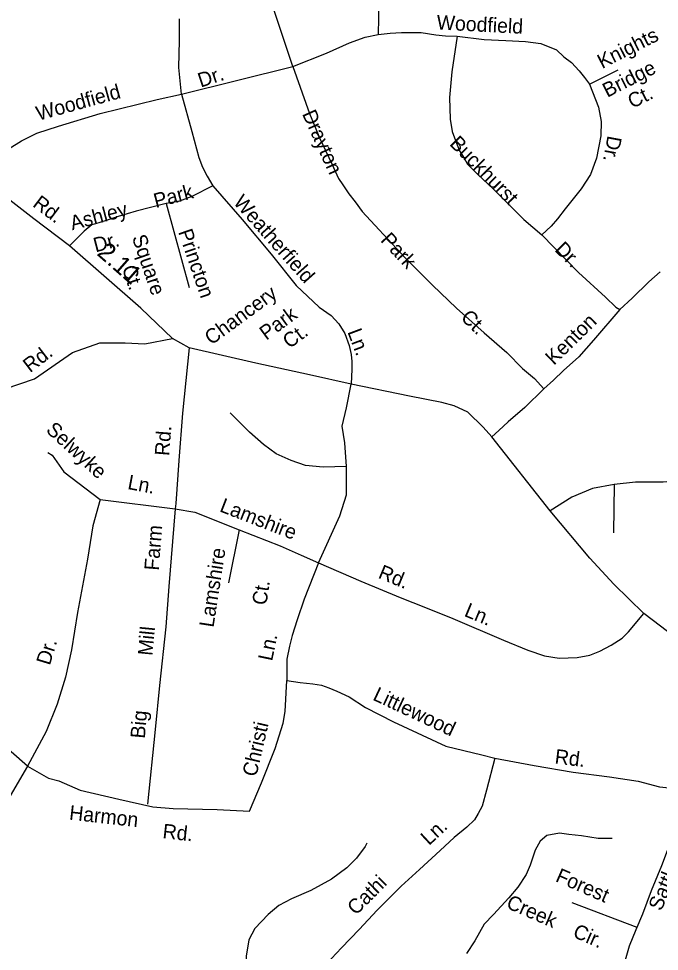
# Model space of a CAD drawing. Extents: x 1551653 to 1702041, y 811336 to 920032.
# Drawn here: x 1672360 to 1675252, y 862007 to 866216 of the extents above; entities that cross this region are included whole.
import ezdxf

# ---------------------------------------------------------------- set-up
doc = ezdxf.new("R2010")
doc.units = 0
for name, color, linetype in [('Old_Level_10', 7, 'Continuous'), ('Old_Level_11', 7, 'Continuous'), ('Old_Level_17', 7, 'Continuous'), ('Old_Level_32', 7, 'Continuous'), ('Old_Level_35', 7, 'Continuous'), ('Old_Level_62', 7, 'Continuous')]:
    doc.layers.add(name, color=color, linetype=linetype)

msp = doc.modelspace()

# ---------------------------------------------------------------- linework, layer by layer
at = {"layer": 'Old_Level_32'}
msp.add_lwpolyline([(1675471.108, 863311.901), (1675181.722, 863531.328), (1675046.089, 863664.903), (1674938.07, 863781.779), (1674758.317, 863995.088), (1674495.1, 864329.268), (1674457.226, 864373.113), (1674387.159, 864440.317), (1674325.851, 864469.536), (1674270.382, 864484.146), (1674124.411, 864513.365), (1673859.998, 864567.177), (1673672.683, 864608.781), (1673430.371, 864661.375), (1673129.85, 864731.12), (1673053.766, 864772.407), (1672910.714, 864909.737), (1672589.737, 865191.292), (1672429.01, 865312.96), (1672182.508, 865503.183)], dxfattribs=at)
at = {"layer": 'Old_Level_35'}
for p, q in [((1673597.552, 866001.169), (1673503.209, 866284.369)), ((1673095.083, 865875.997), (1673597.552, 866001.169)), ((1674936.651, 865920.07), (1675066.05, 865985.47)), ((1673025.409, 865381.872), (1673129.616, 865002.709)), ((1675047.308, 864113.421), (1675045.377, 863895.123)), ((1672728.513, 864046.028), (1673067.042, 864004.373)), ((1673355.653, 863908.855), (1673307.299, 863670.835)), ((1673518.218, 862921.786), (1673553.723, 863037.358)), ((1673455.926, 862768.026), (1673518.218, 862921.786)), ((1672540.486, 862776.445), (1672637.837, 862734.779)), ((1673401.941, 862639.199), (1673455.926, 862768.026)), ((1672637.837, 862734.779), (1672812.252, 862693.223)), ((1672812.252, 862693.223), (1672965.903, 862659.977)), ((1672965.903, 862659.977), (1673057.264, 862651.666)), ((1673057.264, 862651.666), (1673256.595, 862647.51)), ((1673256.595, 862647.51), (1673401.941, 862639.199)), ((1674856.23, 862227.784), (1675150.636, 862116.186))]:
    msp.add_line(p, q, dxfattribs=at)
for points in [[(1673691.063, 867263.425), (1673767.937, 867208.934), (1673825.593, 867138.415), (1673883.249, 867061.485), (1673928.092, 867003.787), (1673969.732, 866923.652), (1673995.357, 866862.749), (1674011.373, 866811.462), (1674014.577, 866750.559), (1674011.373, 866657.603), (1674004.967, 866593.495), (1673998.56, 866545.413), (1673998.56, 866481.305), (1673998.56, 866436.43), (1673985.748, 866295.391), (1673982.545, 866144.737)], [(1673095.083, 865875.997), (1673082.525, 865995.367), (1673085.664, 866117.879), (1673085.664, 866215.26)], [(1673597.552, 866001.169), (1673748.748, 866060.04), (1673853.484, 866106.618), (1673923.309, 866132.235), (1673982.545, 866144.737), (1674037.355, 866150.866), (1674088.558, 866153.195), (1674177.002, 866153.195), (1674242.172, 866143.879), (1674286.394, 866139.222), (1674339.925, 866136.893)], [(1674339.925, 866136.893), (1674315.451, 865976.667), (1674305.153, 865860.769), (1674307.151, 865762.669), (1674315.953, 865706.468), (1674331.153, 865666.169), (1674349.235, 865619.884), (1674370.183, 865587.28), (1674386.475, 865559.334), (1674433.024, 865512.757), (1674502.848, 865447.548), (1674581.983, 865368.367), (1674640.169, 865310.145), (1674721.631, 865240.279)], [(1674339.925, 866136.893), (1674460.451, 866121.769), (1674558.708, 866118.262), (1674647.152, 866113.605), (1674716.976, 866104.289), (1674786.799, 866076.342), (1674821.152, 866044.469), (1674854.649, 866017.77), (1674889.951, 865980.969), (1674913.252, 865950.47), (1674936.651, 865920.07)], [(1673597.552, 866001.169), (1673672.739, 865788.039), (1673719.831, 865674.952), (1673772.752, 865561.37), (1673803.352, 865494.769), (1673822.854, 865466.37), (1673850.052, 865425.77), (1673879.251, 865389.169), (1673910.452, 865346.469), (1673986.853, 865262.971), (1674104.352, 865136.469), (1674227.951, 865013.871), (1674335.851, 864909.672), (1674461.75, 864799.071), (1674563.951, 864708.97), (1674634.551, 864637.471), (1674687.652, 864592.372), (1674730.752, 864545.473)], [(1674936.651, 865920.07), (1674976.651, 865817.17), (1674989.351, 865752.869), (1674988.051, 865686.868), (1674967.95, 865587.269), (1674940.45, 865513.768), (1674899.151, 865448.568), (1674827.251, 865357.971), (1674792.35, 865312.669), (1674763.652, 865279.169), (1674721.631, 865240.279)], [(1672182.508, 865503.183), (1672272.549, 865593.278), (1672316.502, 865630.973), (1672373.012, 865665.528), (1672442.079, 865700.083), (1672539.401, 865731.496), (1672727.768, 865788.039), (1672985.202, 865850.866), (1673095.083, 865875.997)], [(1673095.083, 865875.997), (1673142.174, 865706.365), (1673173.569, 865590.136), (1673189.266, 865546.157), (1673211.242, 865505.32), (1673236.357, 865461.342)], [(1673236.357, 865461.342), (1673142.174, 865414.222), (1673085.664, 865392.233), (1673025.409, 865381.872)], [(1673236.357, 865461.342), (1673368.214, 865310.558), (1673500.07, 865153.492), (1673613.09, 865012.133), (1673716.692, 864914.751), (1673770.062, 864877.055), (1673804.596, 864839.36), (1673832.851, 864795.381), (1673851.687, 864741.978), (1673861.106, 864701.142), (1673864.245, 864669.728), (1673864.245, 864635.173), (1673859.998, 864567.177)], [(1673025.409, 865381.872), (1672891.019, 865348.254), (1672809.394, 865323.124), (1672759.162, 865307.417), (1672721.489, 865294.851), (1672690.095, 865285.428), (1672655.561, 865257.156), (1672589.737, 865191.292)], [(1674721.631, 865240.279), (1674887.347, 865070.97), (1675008.375, 864959.184), (1675054.925, 864914.936), (1675073.544, 864903.291)], [(1675255.087, 865073.298), (1675203.883, 865029.05), (1675129.404, 864954.526), (1675073.544, 864903.291)], [(1675073.544, 864903.291), (1674954.844, 864765.888), (1674887.75, 864690.371), (1674818.452, 864627.773), (1674773.551, 864584.672), (1674730.752, 864545.473)], [(1675497.144, 864838.083), (1675467.279, 864790.697), (1675451.205, 864738.874), (1675445.847, 864688.837), (1675454.777, 864594.125), (1675470.851, 864469.034), (1675477.995, 864318.924), (1675476.208, 864261.74), (1675452.991, 864215.277), (1675413.7, 864181.323), (1675367.801, 864148.193), (1675317.603, 864128.875), (1675269.336, 864125.011), (1675143.842, 864125.011), (1675047.308, 864113.421)], [(1672298.663, 864546.3), (1672431.001, 864590.446), (1672603.041, 864709.639), (1672726.556, 864753.785), (1672841.249, 864753.785), (1672929.474, 864749.37), (1673053.766, 864772.407)], [(1673129.85, 864731.12), (1673099.555, 864436.47), (1673083.154, 864222.672), (1673069.253, 864028.873), (1673067.042, 864004.373)], [(1673839.368, 864195.767), (1673831.82, 864301.508), (1673820.5, 864377.039), (1673839.368, 864460.121), (1673859.998, 864567.177)], [(1674730.752, 864545.473), (1674644.952, 864461.172), (1674569.65, 864396.671), (1674526.852, 864357.573), (1674495.1, 864329.268)], [(1673839.368, 864195.767), (1673733.708, 864191.991), (1673654.464, 864199.543), (1673590.314, 864222.202), (1673522.39, 864252.414), (1673465.787, 864293.956), (1673401.637, 864350.603), (1673314.846, 864437.463)], [(1672491.419, 864258.775), (1672510.404, 864246.109), (1672563.339, 864171.061), (1672728.513, 864046.028)], [(1673713.664, 863760.701), (1673809.15, 863972.62), (1673839.368, 864067.366), (1673839.368, 864195.767)], [(1675047.308, 864113.421), (1674950.774, 864096.034), (1674856.171, 864057.397), (1674758.317, 863995.088)], [(1672728.513, 864046.028), (1672694.039, 863927.215), (1672671.056, 863777.738), (1672625.092, 863536.277), (1672598.278, 863367.637), (1672571.466, 863244.99), (1672533.161, 863122.343), (1672483.366, 862999.696), (1672399.097, 862842.555)], [(1673067.042, 864004.373), (1673053.754, 863857.072), (1673037.655, 863653.273), (1673023.456, 863471.121), (1672995.889, 863206.404), (1672975.404, 863008.26), (1672941.262, 862671.188)], [(1673067.042, 864004.373), (1673155.545, 863988.62), (1673355.653, 863908.855)], [(1673355.653, 863908.855), (1673540.313, 863836.621), (1673635.256, 863794.621), (1673713.664, 863760.701)], [(1673713.664, 863760.701), (1673648.855, 863596.872), (1673616.267, 863503.922), (1673594.28, 863431.922), (1673582.287, 863383.923), (1673570.294, 863325.922), (1673570.294, 863265.922), (1673570.294, 863229.923)], [(1673713.664, 863760.701), (1673904.904, 863677.66), (1674081.278, 863604.007), (1674196.022, 863558.515), (1674319.281, 863509.7), (1674548.77, 863411.495), (1674658.462, 863366.003), (1674733.082, 863340.008), (1674800.197, 863330.62), (1674881.022, 863332.787), (1674937.312, 863343.618), (1674982.777, 863362.393), (1675034.736, 863388.389), (1675084.015, 863420.589), (1675112.59, 863449.182), (1675181.722, 863531.328)], [(1672399.097, 862842.555), (1672326.319, 862907.711), (1672295.676, 862949.871), (1672261.202, 863011.194), (1672230.559, 863068.685), (1672207.576, 863126.176), (1672180.763, 863187.5), (1672146.29, 863233.492), (1672096.494, 863283.317), (1672008.395, 863344.641)], [(1673553.723, 863037.358), (1673562.3, 863089.924), (1673570.294, 863229.923)], [(1673570.294, 863229.923), (1673630.258, 863219.923), (1673688.223, 863213.923), (1673726.2, 863207.923), (1673760.18, 863195.923), (1673796.158, 863181.923), (1673852.124, 863155.923), (1673925.153, 863107.073), (1674051.951, 863042.474), (1674288.364, 862932.574), (1674450.849, 862894.463), (1674509.242, 862879.219)], [(1674509.242, 862879.219), (1674471.95, 862733.774), (1674452.452, 862662.176), (1674433.751, 862628.574), (1674417.15, 862600.874), (1674382.452, 862567.577), (1674325.553, 862520.677), (1674262.252, 862461.875), (1674168.453, 862375.776), (1674086.951, 862301.376), (1673978.654, 862193.476), (1673896.853, 862105.176), (1673817.152, 862022.676), (1673749.652, 861950.078), (1673684.153, 861881.275), (1673616.555, 861804.678)], [(1674509.242, 862879.219), (1674686.96, 862846.189), (1674862.139, 862815.7), (1675027.162, 862795.375), (1675156.643, 862775.048), (1675252.749, 862749.974), (1675324.649, 862742.576), (1675394.55, 862739.174)], [(1672399.097, 862842.555), (1672257.371, 862601.094), (1672196.084, 862520.606), (1672107.985, 862428.621), (1672035.207, 862363.465), (1671943.277, 862305.974), (1671851.347, 862259.982), (1671744.095, 862213.989)], [(1672399.097, 862842.555), (1672494.858, 862788.897), (1672540.486, 862776.445)], [(1675394.55, 862739.174), (1675348.149, 862621.976), (1675312.25, 862528.676), (1675261.552, 862393.676), (1675215.151, 862280.576), (1675175.049, 862175.277), (1675145.551, 862103.877), (1675116.05, 862030.376), (1675096.749, 861966.777)]]:
    msp.add_lwpolyline(points, dxfattribs=at)
at = {"layer": 'Old_Level_62'}
for points in [[(1675038.256, 862516.093), (1674975.633, 862516.628), (1674899.763, 862528.828), (1674843.784, 862534.877), (1674801.748, 862539.901), (1674743.616, 862529.546), (1674713.679, 862503.812), (1674691.533, 862464.134), (1674669.182, 862395.647), (1674650.933, 862354.124), (1674612.485, 862296.709), (1674572.398, 862248.214), (1674503.808, 862173.268), (1674461.67, 862129.079), (1674419.429, 862055.26), (1674380.982, 861997.743)], [(1673932.074, 862495.472), (1673923.305, 862479.718), (1673885.166, 862427.943), (1673840.772, 862384.574), (1673772.695, 862332.593), (1673678.166, 862281.228), (1673592.044, 862243.498), (1673533.911, 862214.381), (1673485.622, 862172.755), (1673425.234, 862110.727), (1673398.885, 862058.746), (1673386.684, 861985.133), (1673382.275, 861890.809), (1673373.766, 861808.993), (1673345.264, 861741.428), (1673327.014, 861690.883), (1673296.871, 861639.005), (1673262.628, 861583.128), (1673243.045, 861535.043)]]:
    msp.add_lwpolyline(points, dxfattribs=at)

# ---------------------------------------------------------------- texts
at = {"layer": 'Old_Level_10'}
for s, height, rotation, p in [('Woodfield', 65.6167, 357.12115, (1674245.392, 866167.569)), ('Knights', 65.6167, 26.812633, (1674993.158, 865988.677)), ('Bridge', 65.6167, 26.812633, (1675016.509, 865859.046)), ('Dr.', 65.6167, 18.39955, (1673181.656, 865904.551)), ('Woodfield', 65.6167, 15.427044, (1672449.175, 865755.296)), ('Ct.', 65.6167, 26.812633, (1675129.838, 865809.133)), ('Drayton', 65.6167, 294.265242, (1673638.041, 865786.843)), ('Buckhurst', 65.6167, 314.564581, (1674301.122, 865648.682)), ('Dr.', 65.6167, 259.595339, (1675018.459, 865691.219)), ('Park', 65.6167, 14.753525, (1672978.982, 865361.313)), ('Weatherfield', 65.61666, 311.613517, (1673325.418, 865385.3)), ('Ashley', 65.6167, 14.753525, (1672601.753, 865260.725)), ('Princton', 65.6167, 288.873764, (1673079.161, 865254.437)), ('Dr.', 65.6167, 14.753525, (1672706.862, 865161.242)), ('Square', 65.6167, 288.873764, (1672870.332, 865229.438)), ('Park', 65.6167, 312.886997, (1673990.029, 865214.22)), ('Dr.', 65.6167, 314.878136, (1674775.626, 865170.763)), ('Ct.', 65.6167, 288.873764, (1672824.915, 865091.511)), ('Chancery', 65.6167, 36.273169, (1673229.709, 864740.893)), ('Park', 65.6167, 36.273169, (1673477.505, 864762.38)), ('Ct.', 65.6167, 315.999614, (1674351.439, 864863.034)), ('Kenton', 65.6167, 44.551856, (1674775.928, 864649.312)), ('Ct.', 65.6167, 36.273169, (1673582, 864724.807)), ('Ln.', 65.6167, 290.542542, (1673843.017, 864803.409)), ('Rd.', 65.6167, 37.419647, (1672411.173, 864616.016)), ('Selwyke', 65.6167, 317.54775, (1672479.107, 864354.937)), ('Rd.', 65.6167, 85.613331, (1673039.222, 864241.579)), ('Ln.', 65.6167, 349.294942, (1672848.551, 864094.111)), ('Lamshire', 65.6167, 338.839572, (1673263.014, 863993.784)), ('Farm', 65.6167, 85.483311, (1672992.079, 863724.13)), ('Lamshire', 65.6167, 81.259997, (1673239.237, 863466.459)), ('Rd.', 65.6167, 337.417911, (1673978.53, 863693.753)), ('Ct.', 65.6167, 81.259997, (1673477.542, 863566.591)), ('Ln.', 65.6167, 337.417911, (1674367.002, 863521.583)), ('Mill', 65.6167, 84.476294, (1672963.024, 863339.402)), ('Ln.', 65.6167, 78.205669, (1673503.802, 863314.464)), ('Dr.', 65.6167, 73.103522, (1672500.507, 863294.758)), ('Littlewood', 65.6167, 334.875347, (1673954.277, 863143.657)), ('Big', 65.6167, 84.945528, (1672929.242, 862965.577)), ('Christi', 65.6167, 76.983622, (1673432.472, 862792.185)), ('Rd.', 65.6167, 352.944256, (1674777.222, 862855.338)), ('Harmon', 65.6167, 353.721822, (1672585.88, 862601.714)), ('Rd.', 65.6167, 353.721822, (1673007.297, 862518.212)), ('Ln.', 65.6167, 42.890292, (1674211.808, 862482.113)), ('Sattlewood', 65.6167, 67.693467, (1675260.622, 862185.881)), ('Forest', 65.6167, 336.486717, (1674778.843, 862324.569)), ('Cathi', 65.6167, 44.894794, (1673882.149, 862166.789)), ('Creek', 65.6167, 336.486717, (1674556.383, 862204.8)), ('Cir.', 65.6167, 336.486717, (1674856.825, 862073.988))]:
    msp.add_text(s, height=height, rotation=rotation, dxfattribs=at).set_placement(p)
at = {"layer": 'Old_Level_11'}
msp.add_text('Rd.', height=65.6167, rotation=323.031636, dxfattribs=at).set_placement((1672419.084, 865371.807))
at = {"layer": 'Old_Level_17'}
msp.add_text('2.11', height=82.0208, rotation=318.743417, dxfattribs=at).set_placement((1672709.188, 865152.785))

doc.saveas('drawing.dxf')
